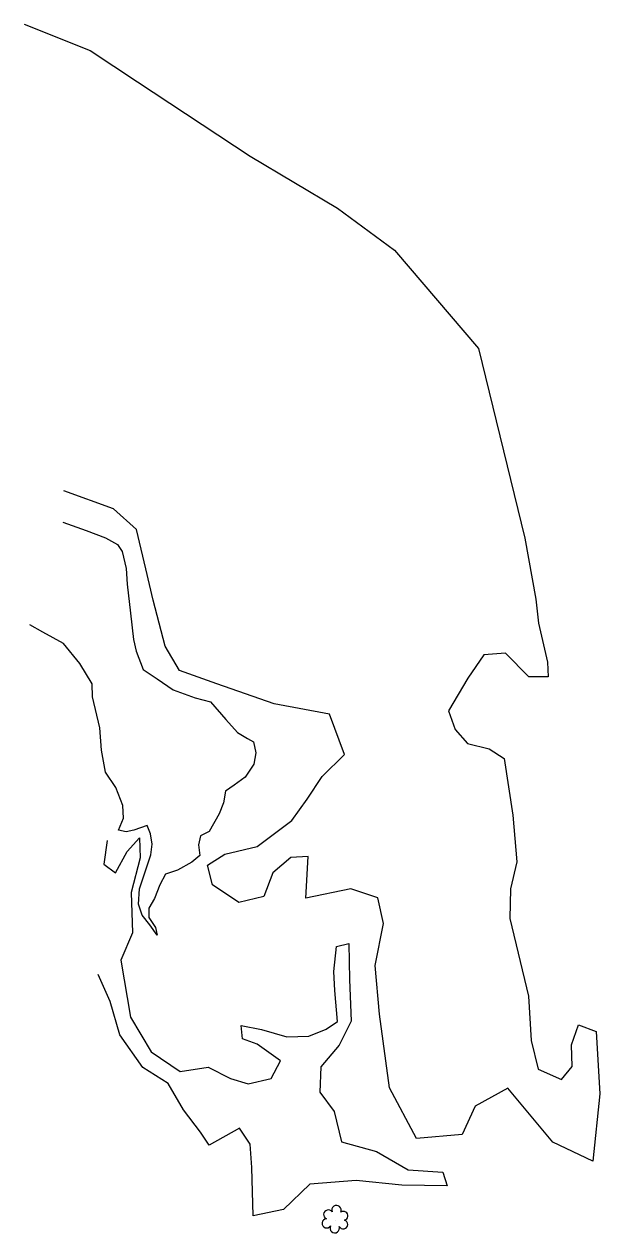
# Model space of a CAD drawing. Extents: x 3040896 to 3051146, y 687568 to 732976.
# Drawn here: x 3045351.3 to 3045471.1, y 714746.5 to 714997.9 of the extents above; entities that cross this region are included whole.
import ezdxf

# ---------------------------------------------------------------- set-up
doc = ezdxf.new("R2010")
doc.units = 0
for name, color, linetype in [('Exist Hydro Stream or Body of Water', 7, 'Continuous'), ('Exist Vegetation Hedge Row', 7, 'Continuous'), ('Exist Vegetation Shrub CELL', 7, 'Continuous')]:
    doc.layers.add(name, color=color, linetype=linetype)

msp = doc.modelspace()

# ---------------------------------------------------------------- linework, layer by layer
at = {"layer": 'Exist Hydro Stream or Body of Water'}
for points in [[(3045359.35, 714894.35), (3045364.22, 714892.59), (3045368.22, 714891.08), (3045370.74, 714889.69), (3045371.73, 714888.22), (3045372.51, 714884.73), (3045372.74, 714881.44), (3045373.43, 714875.38), (3045374.04, 714869.92), (3045374.62, 714867.49), (3045376.1, 714863.7)], [(3045365.46, 714860.74), (3045362.92, 714864.92), (3045359.5, 714869.09), (3045355.18, 714871.44), (3045352.45, 714872.98)], [(3045376.1, 714863.7), (3045378.97, 714861.73), (3045382.33, 714859.48), (3045386.91, 714857.81), (3045390.05, 714856.95), (3045393.25, 714853.29), (3045395.73, 714850.61), (3045397.78, 714849.32), (3045399, 714848.68), (3045399.49, 714846.38), (3045399.13, 714843.98), (3045397.27, 714841.3), (3045395.02, 714839.64), (3045393.2, 714838.42), (3045392.8, 714835.96), (3045391.91, 714833.65), (3045389.79, 714830.01), (3045388.02, 714829.13), (3045387.56, 714827.24), (3045387.83, 714825.02), (3045386.19, 714823.64), (3045383.24, 714821.99), (3045380.74, 714821.16), (3045379.5, 714818.88), (3045378.45, 714816.1), (3045377.26, 714814.07), (3045377.25, 714812.09), (3045378.6, 714810.04), (3045378.99, 714808.46), (3045377.42, 714810.57), (3045375.83, 714812.61), (3045375.11, 714814.9), (3045375.31, 714818.07), (3045376.82, 714822.68), (3045377.66, 714825.13), (3045377.94, 714827.36), (3045377.61, 714829.49), (3045376.88, 714831.25), (3045374.1, 714830.26), (3045372.54, 714829.91), (3045370.92, 714830.28), (3045371.97, 714832.79), (3045371.8, 714835.43), (3045370.36, 714839.14), (3045368.25, 714842.32), (3045367.36, 714846.92), (3045367.05, 714851.54), (3045365.55, 714857.98), (3045365.46, 714860.74)]]:
    msp.add_lwpolyline(points, dxfattribs=at)
at = {"layer": 'Exist Vegetation Hedge Row'}
for points in [[(3045351.3, 714997.89), (3045365.01, 714992.4), (3045374.88, 714985.87), (3045398.35, 714970.41), (3045416.5, 714959.64), (3045428.39, 714950.86), (3045445.82, 714930.45), (3045455.46, 714890.98)], [(3045380.62, 714868.56), (3045378.15, 714878.14), (3045376.62, 714884.61), (3045374.68, 714892.82), (3045369.91, 714897.13), (3045359.54, 714900.85)], [(3045455.46, 714890.98), (3045457.81, 714878.3), (3045458.31, 714873.34), (3045460.21, 714865.24), (3045460.33, 714862.18), (3045456.35, 714862.14), (3045451.47, 714867.09), (3045446.98, 714866.76), (3045443.6, 714861.92), (3045439.62, 714855.12), (3045440.99, 714851.21), (3045443.57, 714848.29), (3045448.09, 714847.18), (3045451.21, 714845.15), (3045453.02, 714833.38), (3045453.84, 714823.69), (3045452.5, 714818.06), (3045452.37, 714811.92), (3045456.24, 714795.78), (3045456.8, 714786.55), (3045458.28, 714780.59), (3045463.15, 714778.42), (3045465.34, 714781.15), (3045465.19, 714785.67), (3045466.68, 714789.8), (3045470.37, 714788.4), (3045471.1, 714775.48), (3045469.64, 714761.46), (3045461.31, 714765.43), (3045451.94, 714776.6), (3045445.18, 714772.89), (3045442.46, 714767.01), (3045432.94, 714766.13), (3045427.31, 714776.69), (3045425.26, 714792.02), (3045424.33, 714802.16), (3045426.09, 714810.86), (3045424.9, 714816.2), (3045419.31, 714818.09), (3045409.93, 714816.17), (3045410.42, 714824.82), (3045406.83, 714824.58), (3045403.04, 714821.42), (3045401.21, 714816.48), (3045396, 714815.25), (3045390.51, 714818.89), (3045389.46, 714822.98), (3045393.08, 714825.3), (3045399.8, 714826.87), (3045407.01, 714832.3), (3045410.19, 714836.7), (3045413.32, 714841.41), (3045417.98, 714846.01), (3045414.85, 714854.37), (3045403.32, 714856.54), (3045391.39, 714860.73), (3045383.62, 714863.48), (3045380.62, 714868.56)], [(3045368.56, 714828.13), (3045367.91, 714823.2), (3045370.32, 714821.44), (3045372.74, 714825.82), (3045375.33, 714828.68), (3045375.43, 714824.51), (3045373.55, 714817.33), (3045373.84, 714808.93), (3045371.42, 714803.27), (3045373.41, 714791.36), (3045377.74, 714784.21), (3045383.75, 714780.12), (3045389.57, 714780.99), (3045394.26, 714778.64), (3045397.95, 714777.54), (3045402.7, 714778.61), (3045404.68, 714782.28), (3045399.76, 714785.79), (3045396.75, 714786.89), (3045396.46, 714789.64), (3045400.71, 714788.84), (3045405.96, 714787.3), (3045410.55, 714787.45), (3045414.12, 714788.92), (3045416.48, 714790.5), (3045415.93, 714796.92), (3045415.75, 714800.86), (3045416.3, 714806.11), (3045418.84, 714806.68), (3045419.03, 714799.24), (3045419.33, 714790.59), (3045416.82, 714785.59), (3045413.04, 714781.04), (3045412.85, 714775.78), (3045415.82, 714771.8), (3045417.37, 714765.48), (3045424.64, 714763.43), (3045431.2, 714759.63), (3045438.43, 714759.13), (3045439.36, 714756.31), (3045429.91, 714756.43), (3045420.36, 714757.42), (3045410.72, 714756.68), (3045405.29, 714751.39), (3045398.97, 714750.07), (3045398.71, 714760.1), (3045398.31, 714765.01), (3045396.08, 714768.28), (3045389.77, 714764.75), (3045387.99, 714767.51), (3045384.45, 714772.11), (3045381.28, 714777.59), (3045376, 714780.96), (3045371.19, 714787.69), (3045369.19, 714794.65), (3045366.72, 714800.29)]]:
    msp.add_lwpolyline(points, dxfattribs=at)
at = {"layer": 'Exist Vegetation Shrub CELL'}
msp.add_line((3045416.07, 714749.21), (3045416.07, 714749.21), dxfattribs=at)
for centre, radius, start, end in [((3045416.3, 714751.26), 0.99, 334.8391, 200.4717), ((3045414.27, 714748.51), 0.955, 95.1099, 327.9534), ((3045414.59, 714750.34), 0.968, 35.8908, 245.4216), ((3045417.7, 714748.29), 0.937, 204.9913, 73.4601), ((3045417.74, 714750.08), 0.929, 284.4567, 126.0861), ((3045415.94, 714747.53), 0.984, 151.2797, 21.387)]:
    msp.add_arc(centre, radius, start, end, dxfattribs=at)

doc.saveas('drawing.dxf')
